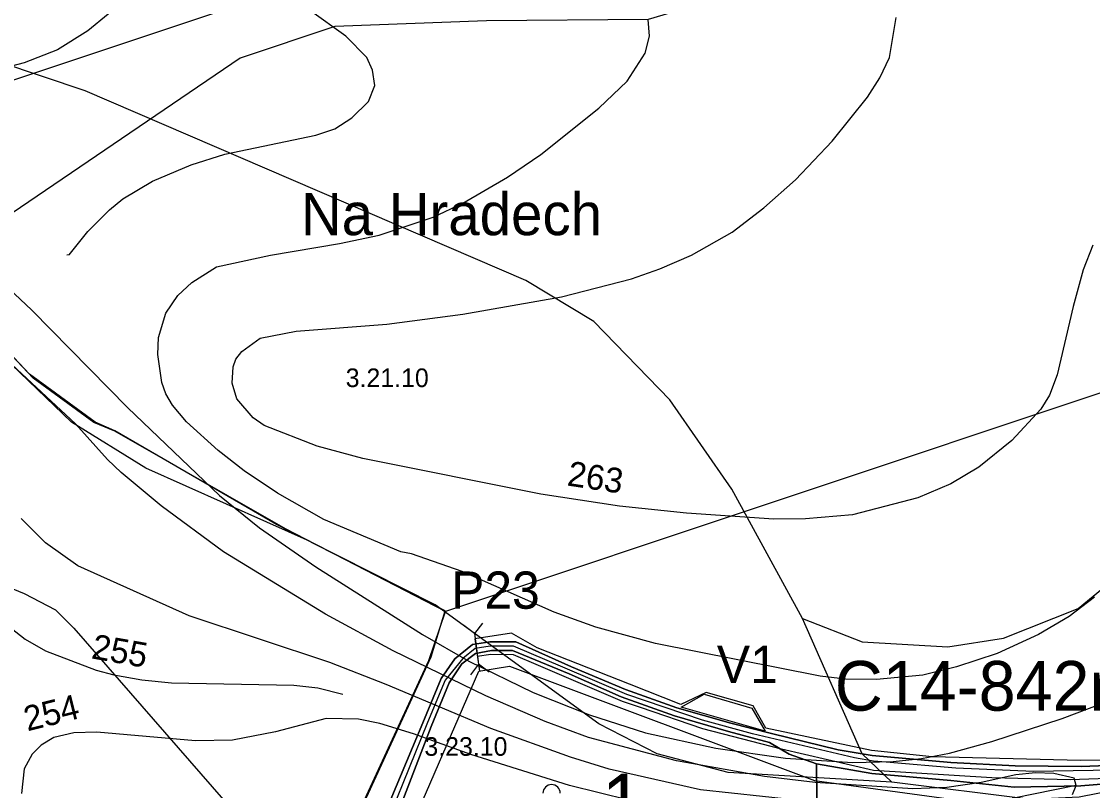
# Model space of a CAD drawing. Extents: x -662500 to -653478, y -1056827 to -1049993.
# Drawn here: x -661125.7 to -660694.1, y -1051756.8 to -1051447.1 of the extents above; entities that cross this region are included whole.
import ezdxf

# ---------------------------------------------------------------- set-up
doc = ezdxf.new("R2010")
doc.units = 0
for name, color, linetype in [('58', 7, 'Continuous'), ('Vrstva 1', 7, 'Continuous'), ('Vrstva 12', 7, 'Continuous'), ('Vrstva 18', 7, 'Continuous'), ('Vrstva 24', 7, 'Continuous'), ('Vrstva 46', 7, 'Continuous'), ('Vrstva 47', 7, 'Continuous'), ('Vrstva 5', 7, 'Continuous'), ('Vrstva 54', 7, 'Continuous'), ('Vrstva 57', 7, 'Continuous'), ('Vrstva 61', 7, 'Continuous'), ('Vrstva 7', 7, 'Continuous')]:
    doc.layers.add(name, color=color, linetype=linetype)

msp = doc.modelspace()

# ---------------------------------------------------------------- linework, layer by layer
at = {"layer": '58'}
msp.add_lwpolyline([(-661002.12, -1051792.22), (-660961.54, -1051704.49), (-660954.84, -1051684.73), (-661019.26, -1051651.49), (-661088.02, -1051612.15), (-661096.49, -1051608.64), (-661120.92, -1051590.72), (-661159.33, -1051550.09), (-661186.32, -1051519.25), (-661214.88, -1051492.28), (-661249.95, -1051465.32), (-661202.87, -1051401.23)], dxfattribs=at)
at = {"layer": 'Vrstva 1'}
msp.add_lwpolyline([(-661122.96, -1052165.71), (-661115.78, -1052150.02), (-661075.82, -1052037.15), (-661075.7, -1052033.25), (-661075.53, -1052027.64), (-661075.33, -1052021.14), (-661075.17, -1052015.82), (-661074.99, -1052010.17), (-661050.62, -1051924.66), (-661025.57, -1051850.51), (-660999.68, -1051787.6), (-660960.61, -1051703.03), (-660954.94, -1051684.48), (-661022.97, -1051649.68), (-661088.06, -1051611.98), (-661095.96, -1051608.49), (-661122.36, -1051589.21), (-661159.82, -1051549.46), (-661187.06, -1051518.14), (-661214.68, -1051491.81), (-661250.88, -1051466.71), (-661204.06, -1051402.7)], dxfattribs=at)
at = {"layer": 'Vrstva 12'}
msp.add_lwpolyline([(-660677.98, -1051748.43), (-660717.94, -1051749.1), (-660749.25, -1051747.86), (-660777.31, -1051745.37), (-660782.46, -1051745.02), (-660790.05, -1051743.6), (-660831.17, -1051734.05), (-660851.28, -1051728.5), (-660881.83, -1051718.2), (-660907.49, -1051707.19), (-660927.4, -1051698.64), (-660936.8, -1051698.75), (-660942.83, -1051699.66), (-660947.81, -1051703.59), (-660954.96, -1051712.4), (-660962.02, -1051729.41), (-660976.83, -1051765.96)], dxfattribs=at)
at = {"layer": 'Vrstva 24'}
for points in [[(-660811, -1051687.5), (-660839.5, -1051635.5), (-660864.5, -1051599.5), (-660895, -1051568), (-660922.5, -1051551.5), (-661100, -1051475), (-661134.5, -1051463.5), (-661164.5, -1051456.5), (-661191.5, -1051455), (-661224, -1051461.5), (-661242, -1051468.5), (-661258, -1051478)], [(-660775, -1051753.5), (-660841, -1051749.5), (-660869.5, -1051742), (-660893, -1051730), (-660959, -1051682), (-661010.5, -1051656), (-661075.5, -1051627), (-661105.5, -1051608.5), (-661240.5, -1051479), (-661251, -1051477), (-661258, -1051478)], [(-660811, -1051687.5), (-660787, -1051697), (-660752.5, -1051699), (-660730, -1051695.5), (-660700, -1051683.5), (-660678, -1051665.5)], [(-661325.5, -1051678.5), (-661276.5, -1051675.5), (-661191, -1051668.5), (-661149.5, -1051670), (-661133, -1051674), (-661124.5, -1051677.5), (-661112, -1051684), (-661104.5, -1051691.5), (-661026, -1051781.5), (-661005, -1051798), (-660983, -1051806.5), (-660947.48, -1051815.82)], [(-660775, -1051753.5), (-660787, -1051742), (-660811, -1051687.5)], [(-660511, -1051777), (-660532, -1051761), (-660562.5, -1051747), (-660577, -1051743), (-660585.5, -1051743), (-660623, -1051744.5), (-660699.5, -1051759.5), (-660719, -1051760.5), (-660775, -1051753.5)]]:
    msp.add_lwpolyline(points, dxfattribs=at)
at = {"layer": 'Vrstva 46'}
msp.add_line((-659811.8, -1051303.28), (-660954.84, -1051684.73), dxfattribs=at)
at = {"layer": 'Vrstva 47'}
msp.add_line((-659893.49, -1051058.49), (-661206.18, -1051496.55), dxfattribs=at)
at = {"layer": 'Vrstva 5'}
for points in [[(-661005.7, -1051801.13), (-660960.61, -1051703.03), (-660954.94, -1051684.48), (-661022.97, -1051649.68), (-661088.06, -1051611.98), (-661095.96, -1051608.49), (-661122.36, -1051589.21), (-661159.33, -1051550.09), (-661186.32, -1051519.25), (-661214.68, -1051491.81), (-661250.88, -1051466.71), (-661202.87, -1051401.23)], [(-660677.92, -1051746.35), (-660698.73, -1051747.17), (-660725.37, -1051746.94), (-660751.25, -1051745.59), (-660782.88, -1051742.72), (-660796.61, -1051740.39), (-660823.47, -1051733.86), (-660839.84, -1051729.71), (-660861.64, -1051723.47), (-660882.34, -1051716.19), (-660904, -1051706.99), (-660926.53, -1051696.89), (-660937, -1051697), (-660944, -1051698.02), (-660951.11, -1051703.85), (-660956.58, -1051711.68), (-660963.94, -1051729.61), (-660977.17, -1051760.98)], [(-660977.17, -1051760.98), (-660963.94, -1051729.61), (-660956.58, -1051711.68), (-660951.11, -1051703.85), (-660944, -1051698.02), (-660937, -1051697), (-660926.53, -1051696.89), (-660904, -1051706.99), (-660882.34, -1051716.19), (-660861.64, -1051723.47), (-660839.84, -1051729.71), (-660823.47, -1051733.86), (-660796.61, -1051740.39), (-660782.88, -1051742.72), (-660751.25, -1051745.59), (-660725.37, -1051746.94), (-660698.73, -1051747.17), (-660677.92, -1051746.35)], [(-660972.73, -1051762.49), (-660960.54, -1051731.01), (-660953.3, -1051713.48), (-660948.2, -1051705.86), (-660942.72, -1051701.59), (-660936.31, -1051700.39), (-660927.8, -1051700.44), (-660905.01, -1051709.79), (-660884.03, -1051719.07), (-660862.56, -1051726.69), (-660840.82, -1051733.11), (-660824.31, -1051737.52), (-660816.34, -1051742.19), (-660805.3, -1051746.13), (-660805.01, -1051789.18)], [(-660677.41, -1051753.19), (-660698.84, -1051754.98), (-660725.74, -1051755.53), (-660751.3, -1051752.84), (-660783.08, -1051750.01), (-660805.3, -1051746.13), (-660816.34, -1051742.19), (-660824.31, -1051737.52), (-660840.82, -1051733.11), (-660862.56, -1051726.69), (-660884.03, -1051719.07), (-660905.01, -1051709.79), (-660927.8, -1051700.44), (-660936.31, -1051700.39), (-660942.72, -1051701.59), (-660948.2, -1051705.86), (-660953.3, -1051713.48), (-660960.54, -1051731.01), (-660972.73, -1051762.49)], [(-660805.01, -1051789.18), (-660805.3, -1051746.13), (-660783.08, -1051750.01), (-660751.3, -1051752.84), (-660725.74, -1051755.53), (-660698.84, -1051754.98), (-660677.41, -1051753.19)]]:
    msp.add_lwpolyline(points, dxfattribs=at)
msp.add_arc((-660912.09, -1051757.95), 3.5, 0, 180, dxfattribs=at)
at = {"layer": 'Vrstva 54'}
msp.add_lwpolyline([(-661061.27, -1051999.59), (-661050.24, -1051980.46), (-661044.92, -1051955.41), (-661013, -1051874.07), (-660972.1, -1051779.61), (-660941.44, -1051708.81), (-660929, -1051706.7), (-660806.12, -1051752.81), (-660721.57, -1051764.39), (-660637.41, -1051753.69), (-660533.68, -1051733.93), (-660461.07, -1051720.1)], dxfattribs=at)
at = {"layer": 'Vrstva 57'}
for points in [[(-660701.47, -1051406.86), (-660773.01, -1051416.51), (-660873.2, -1051446.27), (-660938.34, -1051446.81), (-660938.34, -1051446.81), (-660999.43, -1051449.16), (-661037.5, -1051461.84), (-661150.11, -1051538.24)], [(-660700.73, -1051754.78), (-660759.57, -1051766.74), (-660818.96, -1051779.66), (-660856.09, -1051782.51), (-660932.64, -1051792.79), (-660951.67, -1051803.48), (-660977.9, -1051833.27), (-660993.8, -1051863.48), (-661010.03, -1051906.05), (-661027.36, -1051942.94), (-661034.91, -1051959.02), (-661044.14, -1051987.24), (-661052.39, -1052027.89)]]:
    msp.add_lwpolyline(points, dxfattribs=at)
at = {"layer": 'Vrstva 61'}
for points in [[(-660939.98, -1051689.36), (-660943.19, -1051693.58), (-660947.41, -1051690.37)], [(-660451.14, -1051707.63), (-660474.16, -1051711.28), (-660479.57, -1051712.14), (-660505.95, -1051715.78), (-660537.46, -1051721.89), (-660653.73, -1051742.33), (-660664.36, -1051744.2), (-660698.99, -1051744.72), (-660758.7, -1051743.25), (-660783.26, -1051740.76), (-660825.72, -1051731.73), (-660830.88, -1051722.68), (-660849.8, -1051717.29), (-660859.99, -1051722.17), (-660880.72, -1051714), (-660917.89, -1051699.35), (-660928.19, -1051693.51), (-660943.06, -1051695.75), (-660941.1, -1051708.76)], [(-660943.19, -1051693.58), (-660941.5, -1051705.96)], [(-660445.4, -1051716.9), (-660477.98, -1051719.69), (-660505.24, -1051723.42), (-660540.71, -1051729.9), (-660565.04, -1051734.35), (-660604.73, -1051741.6), (-660647.83, -1051749.47), (-660661.77, -1051751.01), (-660703.1, -1051752.45), (-660734.66, -1051751.75), (-660782.46, -1051748.72), (-660819.5, -1051740.1), (-660851.2, -1051731.93), (-660876.31, -1051723.38), (-660883.5, -1051720.93), (-660917.42, -1051706.42), (-660927.38, -1051702.16), (-660936.55, -1051702.02), (-660942.03, -1051702.79)], [(-660937.28, -1051709.17), (-660941.5, -1051705.96), (-660944.71, -1051710.19)]]:
    msp.add_lwpolyline(points, dxfattribs=at)
msp.add_lwpolyline([(-660859.87, -1051723.2), (-660850.58, -1051718.07), (-660831.36, -1051723.61), (-660825.99, -1051732.97)], close=True, dxfattribs=at)
at = {"layer": 'Vrstva 7'}
for p, q in [((-661081.24, -1051436.35), (-661098.96, -1051450.94)), ((-660994.94, -1051453.07), (-661009.67, -1051442.58)), ((-660872.63, -1051453.07), (-660873.2, -1051446.27)), ((-660775.98, -1051461.57), (-660773.29, -1051445.56)), ((-661098.96, -1051450.94), (-661111.14, -1051458.6)), ((-660986.57, -1051461.57), (-660994.94, -1051453.07)), ((-660874.33, -1051459.87), (-660872.63, -1051453.07)), ((-661111.14, -1051458.6), (-661124.61, -1051463.84)), ((-660881.7, -1051471.21), (-660874.33, -1051459.87)), ((-661124.61, -1051463.84), (-661142.6, -1051468.37)), ((-660984.17, -1051466.67), (-660986.57, -1051461.57)), ((-660779.81, -1051469.79), (-660775.98, -1051461.57)), ((-660983.32, -1051472.91), (-660984.17, -1051466.67)), ((-660985.86, -1051479.29), (-660983.32, -1051472.91)), ((-660893.04, -1051481.98), (-660881.7, -1051471.21)), ((-660784.77, -1051477.59), (-660779.81, -1051469.79)), ((-660799.08, -1051495.3), (-660784.77, -1051477.59)), ((-660992.53, -1051485.95), (-660985.86, -1051479.29)), ((-660916.43, -1051500.69), (-660893.04, -1051481.98)), ((-660999.47, -1051490.34), (-660992.53, -1051485.95)), ((-661007.12, -1051492.89), (-660999.47, -1051490.34)), ((-661043.69, -1051500.54), (-661007.12, -1051492.89)), ((-660813.82, -1051510.89), (-660799.08, -1051495.3)), ((-661057.29, -1051504.79), (-661043.69, -1051500.54)), ((-660929.89, -1051509.76), (-660916.43, -1051500.69)), ((-661072.88, -1051511.46), (-661057.29, -1051504.79)), ((-661084.78, -1051518.54), (-661072.88, -1051511.46)), ((-660947.89, -1051520.24), (-660929.89, -1051509.76)), ((-660826.58, -1051522.23), (-660813.82, -1051510.89)), ((-661090.17, -1051522.94), (-661084.78, -1051518.54)), ((-660959.79, -1051525.91), (-660947.89, -1051520.24)), ((-661098.96, -1051531.72), (-661090.17, -1051522.94)), ((-660839.33, -1051532.01), (-660826.58, -1051522.23)), ((-660981.61, -1051533.14), (-660959.79, -1051525.91)), ((-661106.47, -1051541.07), (-661098.96, -1051531.72)), ((-660997.49, -1051536.54), (-660981.61, -1051533.14)), ((-660855.77, -1051541.22), (-660839.33, -1051532.01)), ((-661025.26, -1051541.22), (-660997.49, -1051536.54)), ((-660693.97, -1051537.19), (-660697.9, -1051547.17)), ((-661143.74, -1051542.49), (-661121.49, -1051563.32)), ((-661106.47, -1051541.07), (-661107.32, -1051541.22)), ((-661047.09, -1051545.89), (-661025.26, -1051541.22)), ((-660868.53, -1051546.74), (-660855.77, -1051541.22)), ((-661057.01, -1051552.27), (-661047.09, -1051545.89)), ((-660879.86, -1051550.71), (-660868.53, -1051546.74)), ((-660908.06, -1051558.02), (-660879.86, -1051550.71)), ((-660697.9, -1051547.17), (-660702.01, -1051561.91)), ((-661062.68, -1051557.51), (-661057.01, -1051552.27)), ((-661067.49, -1051564.6), (-661062.68, -1051557.51)), ((-660947.89, -1051565.02), (-660908.06, -1051558.02)), ((-661121.49, -1051563.32), (-661082.8, -1051602.72)), ((-660702.01, -1051561.91), (-660708.39, -1051589.4)), ((-661070.47, -1051574.38), (-661067.49, -1051564.6)), ((-660978.5, -1051568.99), (-660947.89, -1051565.02)), ((-661029.52, -1051574.66), (-661014.92, -1051571.83)), ((-661014.92, -1051571.83), (-660978.5, -1051568.99)), ((-661103.92, -1051609.1), (-661140.62, -1051575.09)), ((-661070.75, -1051581.18), (-661070.47, -1051574.38)), ((-661036.88, -1051580.05), (-661029.52, -1051574.66)), ((-661069.05, -1051592.52), (-661070.75, -1051581.18)), ((-661039.29, -1051583.17), (-661036.88, -1051580.05)), ((-661040.43, -1051586.14), (-661039.29, -1051583.17)), ((-661040.71, -1051592.8), (-661040.43, -1051586.14)), ((-660708.39, -1051589.4), (-660711.5, -1051597.62)), ((-661067.49, -1051597.05), (-661069.05, -1051592.52)), ((-661038.87, -1051599.04), (-661040.71, -1051592.8)), ((-661064.8, -1051601.59), (-661067.49, -1051597.05)), ((-660711.5, -1051597.62), (-660715, -1051603.3)), ((-661082.8, -1051602.72), (-661045.81, -1051638.01)), ((-661059.13, -1051608.39), (-661064.8, -1051601.59)), ((-661032.35, -1051606.69), (-661038.87, -1051599.04)), ((-661027.81, -1051609.81), (-661032.35, -1051606.69)), ((-660715, -1051603.3), (-660726.67, -1051615.9)), ((-661090.95, -1051623.51), (-661103.92, -1051609.1)), ((-661046.38, -1051619.87), (-661059.13, -1051608.39)), ((-661006.56, -1051618.17), (-661027.81, -1051609.81)), ((-661035.89, -1051628.09), (-661046.38, -1051619.87)), ((-660988.13, -1051623.13), (-661006.56, -1051618.17)), ((-660726.67, -1051615.9), (-660739.99, -1051626.67)), ((-661085.49, -1051628.8), (-661090.95, -1051623.51)), ((-660916.43, -1051637.44), (-660988.13, -1051623.13)), ((-661069.34, -1051642.12), (-661085.49, -1051628.8)), ((-661022.57, -1051637.02), (-661035.89, -1051628.09)), ((-660739.99, -1051626.67), (-660751.18, -1051633.33)), ((-661003.86, -1051647.65), (-661022.57, -1051637.02)), ((-660884.68, -1051642.26), (-660916.43, -1051637.44)), ((-660751.18, -1051633.33), (-660764.51, -1051639)), ((-661045.81, -1051638.01), (-661029.8, -1051651.05)), ((-660764.51, -1051639), (-660790.81, -1051645.75)), ((-661044.25, -1051660.68), (-661069.34, -1051642.12)), ((-660857.75, -1051645.09), (-660884.68, -1051642.26)), ((-660822.61, -1051647.51), (-660857.75, -1051645.09)), ((-660790.81, -1051645.75), (-660809.75, -1051647.4)), ((-661115.96, -1051657.14), (-661125.74, -1051647.22)), ((-660972.83, -1051660.68), (-661003.86, -1051647.65)), ((-660809.75, -1051647.4), (-660822.61, -1051647.51)), ((-661029.8, -1051651.05), (-661007.12, -1051666.78)), ((-661102.92, -1051666.35), (-661115.96, -1051657.14)), ((-661003.16, -1051685.77), (-661044.25, -1051660.68)), ((-660968.58, -1051661.53), (-660972.83, -1051660.68)), ((-660948.17, -1051668.62), (-660968.58, -1051661.53)), ((-661058.14, -1051686.48), (-661102.92, -1051666.35)), ((-661007.12, -1051666.78), (-660964.04, -1051693.99)), ((-660911.04, -1051685.06), (-660948.17, -1051668.62)), ((-660693.36, -1051678.97), (-660703.57, -1051686.76)), ((-661001.45, -1051705.32), (-661058.14, -1051686.48)), ((-660975.95, -1051700.51), (-661003.16, -1051685.77)), ((-660894.32, -1051691.01), (-660911.04, -1051685.06)), ((-660703.57, -1051686.76), (-660715.9, -1051693.99)), ((-661131.69, -1051690.02), (-661124.18, -1051695.83)), ((-660870.22, -1051697.67), (-660894.32, -1051691.01)), ((-661124.18, -1051695.83), (-661115.96, -1051700.51)), ((-660964.04, -1051693.99), (-660945.48, -1051704.76)), ((-660803.9, -1051710.71), (-660870.22, -1051697.67)), ((-660715.9, -1051693.99), (-660732.62, -1051701.64)), ((-661115.96, -1051700.51), (-661095.55, -1051708.3)), ((-660938.53, -1051718.65), (-660975.95, -1051700.51)), ((-660732.62, -1051701.64), (-660748.92, -1051707.02)), ((-660978.78, -1051714.11), (-661001.45, -1051705.32)), ((-660945.48, -1051704.76), (-660919.54, -1051717.37)), ((-661095.55, -1051708.3), (-661088.47, -1051710.28)), ((-661088.47, -1051710.28), (-661077.13, -1051712.27)), ((-660793.7, -1051711.99), (-660803.9, -1051710.71)), ((-660762.52, -1051710.43), (-660781.23, -1051712.13)), ((-660748.92, -1051707.02), (-660762.52, -1051710.43)), ((-661077.13, -1051712.27), (-661065.23, -1051713.4)), ((-661065.23, -1051713.4), (-661015.91, -1051714.39)), ((-661015.91, -1051714.39), (-661006.27, -1051715.53)), ((-660936.55, -1051731.82), (-660978.78, -1051714.11)), ((-660781.23, -1051712.13), (-660793.7, -1051711.99)), ((-661006.27, -1051715.53), (-660996.21, -1051718.08)), ((-660914.72, -1051728.99), (-660938.53, -1051718.65)), ((-660919.54, -1051717.37), (-660896.87, -1051726.3)), ((-660706.4, -1051727.86), (-660683.73, -1051719.21)), ((-661002.87, -1051727.86), (-661023.28, -1051733.24)), ((-660989.83, -1051728.14), (-661002.87, -1051727.86)), ((-660896.87, -1051726.3), (-660874.19, -1051733.53)), ((-660734.74, -1051737.07), (-660706.4, -1051727.86)), ((-660981.33, -1051729.84), (-660989.83, -1051728.14)), ((-660967.73, -1051733.95), (-660981.33, -1051729.84)), ((-660904.52, -1051743.45), (-660936.55, -1051731.82)), ((-660897.15, -1051735.51), (-660914.72, -1051728.99)), ((-661112.56, -1051735.51), (-661117.66, -1051738.49)), ((-661104.62, -1051733.53), (-661112.56, -1051735.51)), ((-661095.27, -1051733.38), (-661104.62, -1051733.53)), ((-661055.59, -1051736.78), (-661095.27, -1051733.38)), ((-661040.57, -1051736.5), (-661055.59, -1051736.78)), ((-661023.28, -1051733.24), (-661040.57, -1051736.5)), ((-660944.63, -1051742.31), (-660967.73, -1051733.95)), ((-660861.72, -1051744.86), (-660897.15, -1051735.51)), ((-660874.19, -1051733.53), (-660845.85, -1051739.76)), ((-661117.66, -1051738.49), (-661121.35, -1051742.17)), ((-660845.85, -1051739.76), (-660817.79, -1051743.73)), ((-660751.75, -1051741.75), (-660734.74, -1051737.07)), ((-661121.35, -1051742.17), (-661124.61, -1051748.12)), ((-660904.8, -1051754.78), (-660944.63, -1051742.31)), ((-660888.93, -1051748.27), (-660904.52, -1051743.45)), ((-660826.29, -1051751.24), (-660861.72, -1051744.86)), ((-660817.79, -1051743.73), (-660790.86, -1051745.57)), ((-660790.86, -1051745.57), (-660774.43, -1051745.15)), ((-660774.43, -1051745.15), (-660763.09, -1051743.87)), ((-660763.09, -1051743.87), (-660751.75, -1051741.75)), ((-661124.61, -1051748.12), (-661125.6, -1051758.04)), ((-660852.09, -1051756.48), (-660888.93, -1051748.27)), ((-660805.89, -1051753.65), (-660826.29, -1051751.24)), ((-660766.49, -1051756.2), (-660805.89, -1051753.65)), ((-660739, -1051753.65), (-660752.88, -1051755.63)), ((-660725.11, -1051750.53), (-660739, -1051753.65)), ((-660717.17, -1051749.68), (-660725.11, -1051750.53)), ((-660709.8, -1051749.97), (-660717.17, -1051749.68)), ((-660701.58, -1051751.81), (-660709.8, -1051749.97)), ((-660700.73, -1051754.78), (-660701.58, -1051751.81)), ((-660847.83, -1051768.81), (-660904.8, -1051754.78)), ((-660814.67, -1051760.59), (-660852.09, -1051756.48)), ((-660752.88, -1051755.63), (-660766.49, -1051756.2)), ((-660702.29, -1051758.47), (-660700.73, -1051754.78))]:
    msp.add_line(p, q, dxfattribs=at)

# ---------------------------------------------------------------- texts
at = {"layer": '58'}
msp.add_text('Na Hradech', height=17, dxfattribs=at).set_placement((-661013.06, -1051533.18))
at = {"layer": 'Vrstva 18'}
msp.add_text('C14-842m', height=20, rotation=360, dxfattribs=at).set_placement((-660797.99, -1051724.66))
at = {"layer": 'Vrstva 24'}
for s, p in [('3.21.10', (-660995.03, -1051594.36)), ('3.23.10', (-660963.32, -1051742.83))]:
    msp.add_text(s, height=7.5, dxfattribs=at).set_placement(p)
at = {"layer": 'Vrstva 57'}
msp.add_text('1', height=23, dxfattribs=at).set_placement((-660891.96, -1051773.08))
at = {"layer": 'Vrstva 61'}
for s, p in [('P23', (-660952.54, -1051683.62)), ('V1', (-660845.51, -1051713.52))]:
    msp.add_text(s, height=15, dxfattribs=at).set_placement(p)
at = {"layer": 'Vrstva 7'}
for s, rotation, p in [('263', 351.37, (-660906.15, -1051633.94)), ('255', 350.0745, (-661097.84, -1051703.57)), ('254', 14.0362, (-661123.28, -1051733.03))]:
    msp.add_text(s, height=10, rotation=rotation, dxfattribs=at).set_placement(p)

doc.saveas('drawing.dxf')
